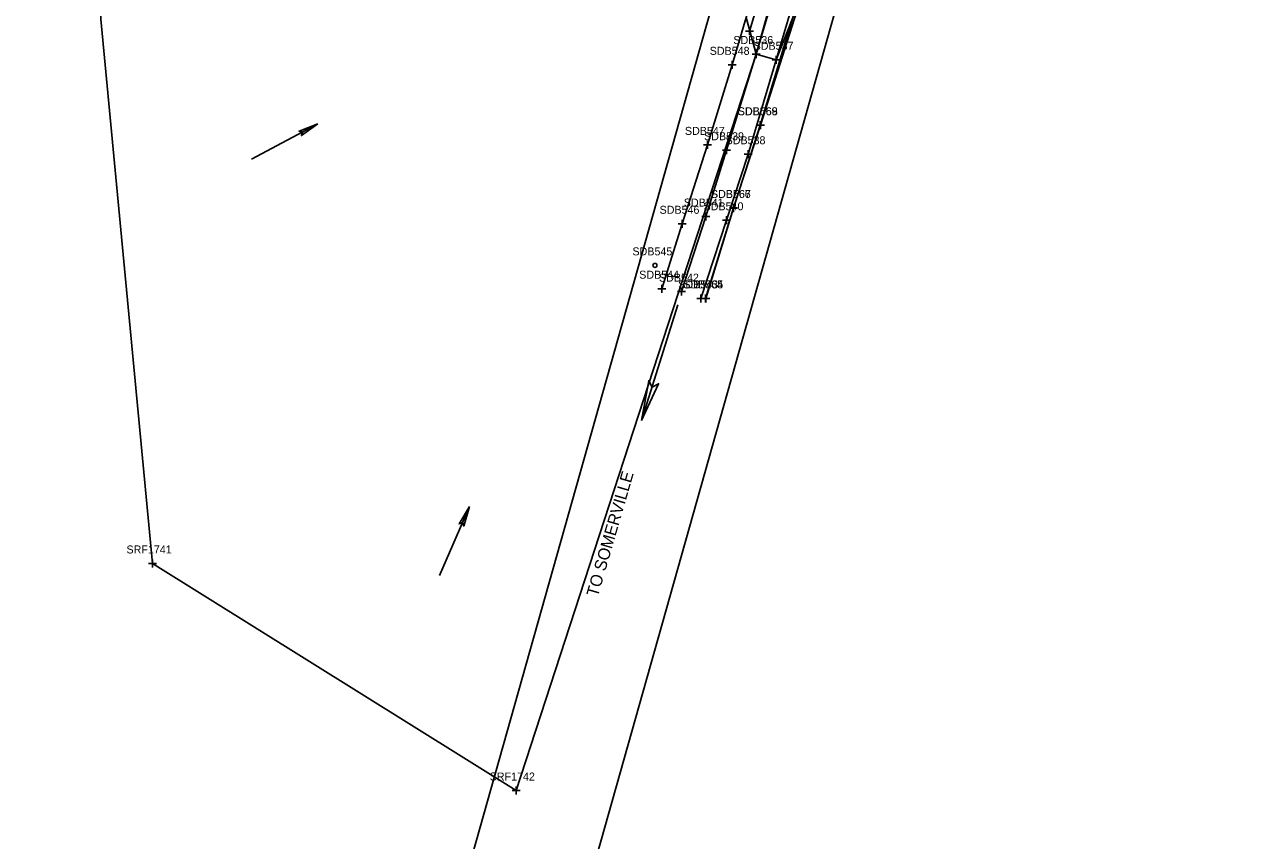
# Model space of a CAD drawing. Extents: x 941041 to 969446, y 397014 to 416764.
# Drawn here: x 951335 to 951950, y 401353 to 401761 of the extents above; entities that cross this region are included whole.
import ezdxf

# ---------------------------------------------------------------- set-up
doc = ezdxf.new("R2010")
doc.units = 0
for name, color, linetype in [('SURVEY - DRAINAGE - Area Shapes', 7, 'Continuous'), ('SURVEY - DRAINAGE - Area Shapes - Points - Locators', 7, 'Continuous'), ('SURVEY - DRAINAGE - Area Shapes - Points - Numbers', 7, 'Continuous'), ('SURVEY - DRAINAGE - Area Shapes Text', 7, 'Continuous'), ('SURVEY - DTM - Breaklines', 7, 'Continuous'), ('SURVEY - DTM - Breaklines - Points - Locators', 7, 'Continuous'), ('SURVEY - DTM - Breaklines - Points - Numbers', 7, 'Continuous'), ('SURVEY - DTM - Spot Points - Locators', 7, 'Continuous'), ('SURVEY - DTM - Spot Points - Point Numbers', 7, 'Continuous'), ('SURVEY - DTM GRAPHICS - Boundary Line', 7, 'Continuous'), ('SURVEY - PROPERTY - ROW Lines', 7, 'Continuous'), ('SURVEY - TRANSPORTATION - Features', 7, 'Continuous'), ('SURVEY - TRANSPORTATION - Features - Points - Locators', 7, 'Continuous'), ('SURVEY - TRANSPORTATION - Features - Points - Numbers', 7, 'Continuous'), ('SURVEY - TRANSPORTATION - Roads', 7, 'Continuous'), ('SURVEY - TRANSPORTATION - Roads - Points - Locators', 7, 'Continuous'), ('SURVEY - TRANSPORTATION - Roads - Points - Numbers', 7, 'Continuous'), ('SURVEY - TRANSPORTATION - Roads Text', 7, 'Continuous'), ('SURVEY - UTILITIES - Telephone (Underground) - Points - Locators', 7, 'Continuous'), ('SURVEY - UTILITIES - Telephone (Underground) - Points - Numbers', 7, 'Continuous'), ('SURVEY - UTILITIES - Telephone (Underground) with Text', 7, 'Continuous'), ('SURVEY - VEGETATION - Features - Points - Locators', 7, 'Continuous'), ('SURVEY - VEGETATION - Features with Text', 7, 'Continuous')]:
    doc.layers.add(name, color=color, linetype=linetype)

msp = doc.modelspace()

# ---------------------------------------------------------------- linework, layer by layer
at = {"layer": 'SURVEY - DRAINAGE - Area Shapes'}
msp.add_lwpolyline([(951700.87, 401746.35), (951774.75, 402010.64), (951792.79, 402092.19), (951801.74, 402143.33), (951810.36, 402212.73), (951816.98, 402285.74), (951824.51, 402408.74), (951782.01, 402368.73), (951684.92, 402370.62), (951481.94, 402305.97), (951387.27, 402042.09), (951373.38, 401763.75), (951399.25, 401491.59), (951580.93, 401378.04), (951700.87, 401746.35)], dxfattribs=at)
at = {"layer": 'SURVEY - DRAINAGE - Area Shapes - Points - Locators'}
for p, q in [((951401.25, 401491.59), (951397.25, 401491.59)), ((951399.25, 401493.59), (951399.25, 401489.59)), ((951580.93, 401380.04), (951580.93, 401376.04)), ((951582.93, 401378.04), (951578.93, 401378.04))]:
    msp.add_line(p, q, dxfattribs=at)
at = {"layer": 'SURVEY - DRAINAGE - Area Shapes Text'}
for p, q in [((951481.92, 401711.37), (951448.76, 401693.83)), ((951557.65, 401520.03), (951542.66, 401485.63))]:
    msp.add_line(p, q, dxfattribs=at)
for points in [[(951481.92, 401711.37), (951473.62, 401705.57), (951474.19, 401707.28), (951472.43, 401707.82)], [(951557.65, 401520.03), (951554.78, 401510.31), (951554.16, 401512), (951552.44, 401511.33)]]:
    msp.add_lwpolyline(points, close=True, dxfattribs=at)
for points in [[(951481.92, 401711.37), (951473.62, 401705.57), (951474.19, 401707.28), (951472.43, 401707.82), (951481.92, 401711.37)], [(951557.65, 401520.03), (951554.78, 401510.31), (951554.16, 401512), (951552.44, 401511.33), (951557.65, 401520.03)]]:
    msp.add_lwpolyline(points, dxfattribs=at)
at = {"layer": 'SURVEY - DTM - Breaklines'}
msp.add_lwpolyline([(951757.91, 401942.64), (951748.91, 401908.74), (951736.59, 401865.48), (951724.5, 401825.07), (951710.74, 401779.65), (951700.87, 401746.35), (951686.15, 401698.24), (951675.84, 401665.07), (951663.6, 401627.53)], dxfattribs=at)
at = {"layer": 'SURVEY - DTM - Breaklines - Points - Locators'}
for p, q in [((951702.87, 401746.35), (951698.87, 401746.35)), ((951700.87, 401748.35), (951700.87, 401744.35)), ((951686.15, 401700.24), (951686.15, 401696.24)), ((951688.15, 401698.24), (951684.15, 401698.24)), ((951677.84, 401665.07), (951673.84, 401665.07)), ((951675.84, 401667.07), (951675.84, 401663.07)), ((951665.6, 401627.53), (951661.6, 401627.53)), ((951663.6, 401629.53), (951663.6, 401625.53))]:
    msp.add_line(p, q, dxfattribs=at)
at = {"layer": 'SURVEY - DTM - Spot Points - Locators'}
msp.add_circle((951650.34, 401640.66), 1, dxfattribs=at)
at = {"layer": 'SURVEY - DTM GRAPHICS - Boundary Line'}
msp.add_lwpolyline([(951695.96, 401764.68), (951700.87, 401746.35), (951710.89, 401743.47), (951719.07, 401764.16)], dxfattribs=at)
at = {"layer": 'SURVEY - PROPERTY - ROW Lines'}
for p, q in [((951145.45, 399878.26), (951700.1, 401846.16)), ((951757.85, 401829.88), (951205.45, 399869.96))]:
    msp.add_line(p, q, dxfattribs=at)
at = {"layer": 'SURVEY - TRANSPORTATION - Features'}
msp.add_lwpolyline([(951675.79, 401624.16), (951689.62, 401669.35), (951702.92, 401710.75), (951719.07, 401764.16), (951733.89, 401807.46), (951746.03, 401851.29), (951757.56, 401893.65), (951769.47, 401934.26), (951780.54, 401978.24), (951788.92, 402017.79), (951798.67, 402060.27), (951805.9, 402088.32), (951820.25, 402109.48), (951827.29, 402114.57), (951836.08, 402117.23), (951846.96, 402118.54), (951887.72, 402117.23), (951930.22, 402116.66), (951949.95, 402115.23)], dxfattribs=at)
at = {"layer": 'SURVEY - TRANSPORTATION - Features - Points - Locators'}
for p, q in [((951702.92, 401712.75), (951702.92, 401708.75)), ((951704.92, 401710.75), (951700.92, 401710.75)), ((951691.62, 401669.35), (951687.62, 401669.35)), ((951689.62, 401671.35), (951689.62, 401667.35)), ((951675.79, 401626.16), (951675.79, 401622.16)), ((951677.79, 401624.16), (951673.79, 401624.16))]:
    msp.add_line(p, q, dxfattribs=at)
at = {"layer": 'SURVEY - TRANSPORTATION - Roads'}
for points in [[(951653.71, 401629), (951663.99, 401661.47), (951676.55, 401700.93), (951688.99, 401740.96), (951695.96, 401764.68), (951709.72, 401811.02), (951723.69, 401856.79), (951737.95, 401908.2), (951749, 401947.9), (951759.57, 401989.73), (951769.34, 402032.18), (951778.56, 402072.61), (951787.08, 402114.89), (951791.97, 402145.34)], [(951767.97, 401940.13), (951758.88, 401905.81), (951746.53, 401862.77), (951735.05, 401824.61), (951720.68, 401776.78), (951710.89, 401743.47), (951696.93, 401696.24), (951686.06, 401663.21), (951673.23, 401624.17)]]:
    msp.add_lwpolyline(points, dxfattribs=at)
at = {"layer": 'SURVEY - TRANSPORTATION - Roads - Points - Locators'}
for p, q in [((951688.99, 401742.96), (951688.99, 401738.96)), ((951712.89, 401743.47), (951708.89, 401743.47)), ((951710.89, 401745.47), (951710.89, 401741.47)), ((951690.99, 401740.96), (951686.99, 401740.96)), ((951678.55, 401700.93), (951674.55, 401700.93)), ((951676.55, 401702.93), (951676.55, 401698.93)), ((951698.93, 401696.24), (951694.93, 401696.24)), ((951696.93, 401698.24), (951696.93, 401694.24)), ((951663.99, 401663.47), (951663.99, 401659.47)), ((951688.06, 401663.21), (951684.06, 401663.21)), ((951686.06, 401665.21), (951686.06, 401661.21)), ((951665.99, 401661.47), (951661.99, 401661.47)), ((951655.71, 401629), (951651.71, 401629)), ((951653.71, 401631), (951653.71, 401627)), ((951673.23, 401626.17), (951673.23, 401622.17)), ((951675.23, 401624.17), (951671.23, 401624.17))]:
    msp.add_line(p, q, dxfattribs=at)
at = {"layer": 'SURVEY - TRANSPORTATION - Roads Text'}
msp.add_line((951661.8, 401620.86), (951643.61, 401563.05), dxfattribs=at)
msp.add_lwpolyline([(951643.61, 401563.05), (951647.26, 401582.97), (951648.91, 401579.72), (951652.12, 401581.44)], close=True, dxfattribs=at)
msp.add_lwpolyline([(951643.61, 401563.05), (951647.26, 401582.97), (951648.91, 401579.72), (951652.12, 401581.44), (951643.61, 401563.05)], dxfattribs=at)
at = {"layer": 'SURVEY - UTILITIES - Telephone (Underground) - Points - Locators'}
for p, q in [((951703.07, 401712.71), (951703.07, 401708.71)), ((951705.07, 401710.71), (951701.07, 401710.71)), ((951691.59, 401669.37), (951687.59, 401669.37)), ((951689.59, 401671.37), (951689.59, 401667.37)), ((951675.67, 401626.13), (951675.67, 401622.13)), ((951677.67, 401624.13), (951673.67, 401624.13))]:
    msp.add_line(p, q, dxfattribs=at)
at = {"layer": 'SURVEY - UTILITIES - Telephone (Underground) with Text'}
msp.add_lwpolyline([(951675.67, 401624.13), (951689.59, 401669.37), (951703.07, 401710.71), (951720.12, 401764.1), (951733.81, 401807.44), (951746.55, 401851.21), (951757.58, 401893.7), (951769.37, 401934.25), (951780.52, 401978.19), (951790.08, 402017.6), (951800.61, 402059.81), (951807.85, 402087.82), (951816.21, 402101.76), (951821.18, 402110.93), (951824.62, 402114.63), (951838.69, 402134.02), (951847.71, 402149.16), (951851.39, 402155.38), (951853.37, 402158.34), (951855.89, 402160.98), (951857.9, 402163.71), (951858.89, 402164.66)], dxfattribs=at)
at = {"layer": 'SURVEY - VEGETATION - Features - Points - Locators'}
for p, q in [((951699.64, 401757.85), (951695.64, 401757.85)), ((951697.64, 401759.85), (951697.64, 401755.85))]:
    msp.add_line(p, q, dxfattribs=at)
at = {"layer": 'SURVEY - VEGETATION - Features with Text'}
msp.add_lwpolyline([(951632.93, 402174.93), (951738.89, 402152.62), (951790.61, 402106.12), (951729.59, 401864.28), (951697.64, 401757.85)], dxfattribs=at)

# ---------------------------------------------------------------- texts
at = {"layer": 'SURVEY - DRAINAGE - Area Shapes - Points - Numbers'}
for s, p in [('SRF1741', (951386.21, 401496.59)), ('SRF1742', (951567.73, 401383.04))]:
    msp.add_text(s, height=4, dxfattribs=at).set_placement(p)
at = {"layer": 'SURVEY - DTM - Breaklines - Points - Numbers'}
for s, p in [('SDB536', (951689.52, 401751.35)), ('SDB539', (951674.9, 401703.24)), ('SDB541', (951664.76, 401670.07)), ('SDB542', (951652.36, 401632.53))]:
    msp.add_text(s, height=4, dxfattribs=at).set_placement(p)
at = {"layer": 'SURVEY - DTM - Spot Points - Point Numbers'}
msp.add_text('SDB545', height=4, dxfattribs=at).set_placement((951639.1, 401645.66))
at = {"layer": 'SURVEY - TRANSPORTATION - Features - Points - Numbers'}
for s, p in [('SDB569', (951691.67, 401715.75)), ('SDB566', (951678.27, 401674.35)), ('SDB565', (951664.55, 401629.16))]:
    msp.add_text(s, height=4, dxfattribs=at).set_placement(p)
at = {"layer": 'SURVEY - TRANSPORTATION - Roads - Points - Numbers'}
for s, p in [('SDB548', (951677.7, 401745.96)), ('SDB537', (951699.65, 401748.47)), ('SDB547', (951665.31, 401705.93)), ('SDB538', (951685.64, 401701.24)), ('SDB546', (951652.64, 401666.47)), ('SDB540', (951674.64, 401668.21)), ('SDB544', (951642.47, 401634)), ('SDB543', (951661.99, 401629.17))]:
    msp.add_text(s, height=4, dxfattribs=at).set_placement(p)
at = {"layer": 'SURVEY - TRANSPORTATION - Roads Text'}
msp.add_text('TO SOMERVILLE', height=6, rotation=73.80131, dxfattribs=at).set_placement((951621.74, 401474.54))
at = {"layer": 'SURVEY - UTILITIES - Telephone (Underground) - Points - Numbers'}
for s, p in [('SDB568', (951691.78, 401715.71)), ('SDB567', (951678.35, 401674.37)), ('SDB564', (951664.43, 401629.13))]:
    msp.add_text(s, height=4, dxfattribs=at).set_placement(p)

doc.saveas('drawing.dxf')
